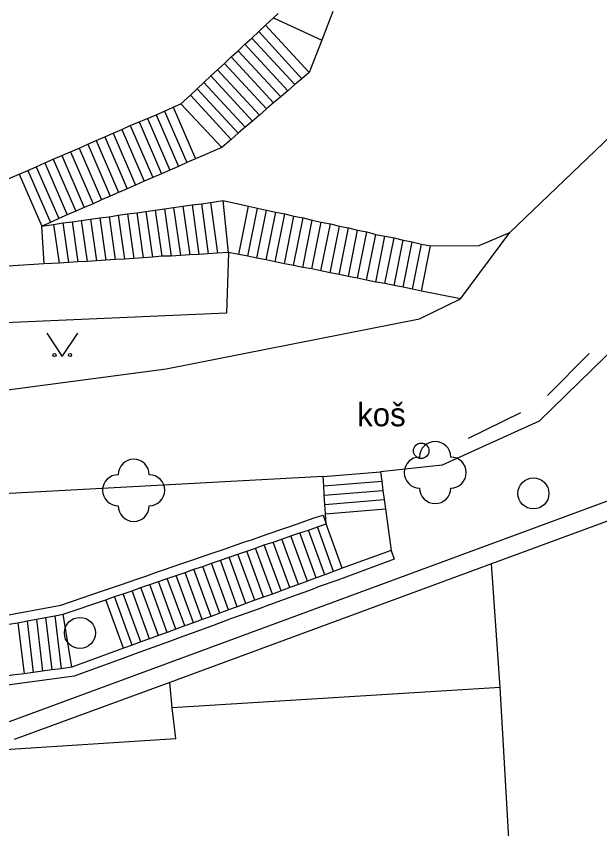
# Model space of a CAD drawing. Extents: x -737812 to -729375, y -1123000 to -1115500.
# Drawn here: x -735991.75 to -735972.98, y -1119376.6 to -1119350.46 of the extents above; entities that cross this region are included whole.
import ezdxf

# ---------------------------------------------------------------- set-up
doc = ezdxf.new("R2010")
doc.units = 0
for name, color, linetype in [('Doplněk polohopisu', 7, 'Continuous'), ('Doplňkové značky', 7, 'Continuous'), ('Hranice - ploty_ zdi', 7, 'Continuous'), ('Hranice parcel a úz_ celk', 7, 'Continuous'), ('Pomocné popisy', 7, 'Continuous'), ('Povr_ zn_ inž_ sítí - kan_', 7, 'Continuous'), ('Stavební objekty', 7, 'Continuous'), ('Zeleň', 7, 'Continuous'), ('Značky druhů pozemků', 7, 'Continuous')]:
    doc.layers.add(name, color=color, linetype=linetype)

msp = doc.modelspace()

# ---------------------------------------------------------------- linework, layer by layer
at = {"layer": 'Doplněk polohopisu'}
for p, q in [((-735975.87, -1119357.42), (-735960.61, -1119342.78)), ((-735955.39, -1119344.44), (-735974.93, -1119363.49)), ((-735977.46, -1119359.55), (-735975.87, -1119357.42)), ((-735976.86, -1119357.83), (-735975.87, -1119357.42)), ((-735978.42, -1119357.85), (-735976.86, -1119357.83)), ((-735977.46, -1119359.55), (-735978.71, -1119359.3)), ((-735978.78, -1119360.19), (-735977.46, -1119359.55)), ((-735986.93, -1119361.8), (-735978.78, -1119360.19)), ((-735974.66, -1119362.66), (-735973.32, -1119361.31)), ((-735993.13, -1119362.62), (-735986.93, -1119361.8)), ((-735977.2, -1119364.03), (-735975.51, -1119363.21)), ((-735974.93, -1119363.49), (-735978.05, -1119364.9)), ((-735978.05, -1119364.9), (-735980.03, -1119365.12)), ((-735981.87, -1119365.27), (-735998.09, -1119366.15))]:
    msp.add_line(p, q, dxfattribs=at)
at = {"layer": 'Doplňkové značky'}
for radius in [0.25, 0.0005]:
    msp.add_circle((-735978.721, -1119364.44), radius, dxfattribs=at)
at = {"layer": 'Hranice - ploty_ zdi'}
for p, q in [((-735983.47, -1119350.51), (-735983.32, -1119350.37)), ((-735981.56, -1119350.31), (-735981.92, -1119351.23)), ((-735983.73, -1119350.75), (-735983.47, -1119350.51)), ((-735983.47, -1119350.51), (-735981.92, -1119351.23)), ((-735984.17, -1119351.16), (-735983.95, -1119350.95)), ((-735983.95, -1119350.95), (-735983.73, -1119350.75)), ((-735982.56, -1119352.47), (-735983.95, -1119350.95)), ((-735982.33, -1119352.27), (-735983.73, -1119350.75)), ((-735984.39, -1119351.36), (-735984.17, -1119351.16)), ((-735982.79, -1119352.66), (-735984.17, -1119351.16)), ((-735981.92, -1119351.23), (-735982.33, -1119352.27)), ((-735984.61, -1119351.57), (-735984.39, -1119351.36)), ((-735983.01, -1119352.86), (-735984.39, -1119351.36)), ((-735984.83, -1119351.77), (-735984.61, -1119351.57)), ((-735983.24, -1119353.05), (-735984.61, -1119351.57)), ((-735985.27, -1119352.18), (-735985.05, -1119351.98)), ((-735985.05, -1119351.98), (-735984.83, -1119351.77)), ((-735983.7, -1119353.44), (-735985.05, -1119351.98)), ((-735983.47, -1119353.25), (-735984.83, -1119351.77)), ((-735985.49, -1119352.38), (-735985.27, -1119352.18)), ((-735983.92, -1119353.64), (-735985.27, -1119352.18)), ((-735982.33, -1119352.27), (-735982.56, -1119352.47)), ((-735985.71, -1119352.59), (-735985.49, -1119352.38)), ((-735984.15, -1119353.83), (-735985.49, -1119352.38)), ((-735982.56, -1119352.47), (-735982.79, -1119352.66)), ((-735986.14, -1119353), (-735985.93, -1119352.79)), ((-735985.93, -1119352.79), (-735985.71, -1119352.59)), ((-735984.61, -1119354.22), (-735985.93, -1119352.79)), ((-735984.38, -1119354.03), (-735985.71, -1119352.59)), ((-735982.79, -1119352.66), (-735983.01, -1119352.86)), ((-735986.45, -1119353.28), (-735986.14, -1119353)), ((-735984.84, -1119354.42), (-735986.14, -1119353)), ((-735983.24, -1119353.05), (-735983.47, -1119353.25)), ((-735983.01, -1119352.86), (-735983.24, -1119353.05)), ((-735986.7, -1119353.39), (-735986.45, -1119353.28)), ((-735986.45, -1119353.28), (-735985.14, -1119354.68)), ((-735983.47, -1119353.25), (-735983.7, -1119353.44)), ((-735987.25, -1119353.63), (-735986.98, -1119353.51)), ((-735986.98, -1119353.51), (-735986.7, -1119353.39)), ((-735986.98, -1119353.51), (-735986.26, -1119355.17)), ((-735986.7, -1119353.39), (-735985.98, -1119355.05)), ((-735983.7, -1119353.44), (-735983.92, -1119353.64)), ((-735987.8, -1119353.86), (-735987.53, -1119353.75)), ((-735987.53, -1119353.75), (-735987.25, -1119353.63)), ((-735987.53, -1119353.75), (-735986.81, -1119355.41)), ((-735987.25, -1119353.63), (-735986.53, -1119355.29)), ((-735984.15, -1119353.83), (-735984.38, -1119354.03)), ((-735983.92, -1119353.64), (-735984.15, -1119353.83)), ((-735988.63, -1119354.22), (-735988.35, -1119354.1)), ((-735988.35, -1119354.1), (-735988.08, -1119353.98)), ((-735988.35, -1119354.1), (-735987.63, -1119355.77)), ((-735988.08, -1119353.98), (-735987.8, -1119353.86)), ((-735988.08, -1119353.98), (-735987.36, -1119355.65)), ((-735987.8, -1119353.86), (-735987.08, -1119355.53)), ((-735984.38, -1119354.03), (-735984.61, -1119354.22)), ((-735989.18, -1119354.46), (-735988.9, -1119354.34)), ((-735988.9, -1119354.34), (-735988.63, -1119354.22)), ((-735988.9, -1119354.34), (-735988.18, -1119356.01)), ((-735988.63, -1119354.22), (-735987.91, -1119355.89)), ((-735984.61, -1119354.22), (-735984.84, -1119354.42)), ((-735989.73, -1119354.7), (-735989.45, -1119354.58)), ((-735989.45, -1119354.58), (-735989.18, -1119354.46)), ((-735989.45, -1119354.58), (-735988.73, -1119356.25)), ((-735989.18, -1119354.46), (-735988.46, -1119356.13)), ((-735984.84, -1119354.42), (-735985.14, -1119354.68)), ((-735990.28, -1119354.94), (-735990, -1119354.82)), ((-735990, -1119354.82), (-735989.73, -1119354.7)), ((-735990, -1119354.82), (-735989.28, -1119356.49)), ((-735989.73, -1119354.7), (-735989.01, -1119356.37)), ((-735985.14, -1119354.68), (-735985.98, -1119355.05)), ((-735990.83, -1119355.18), (-735990.56, -1119355.06)), ((-735990.56, -1119355.06), (-735990.28, -1119354.94)), ((-735990.56, -1119355.06), (-735989.83, -1119356.73)), ((-735990.28, -1119354.94), (-735989.56, -1119356.61)), ((-735985.98, -1119355.05), (-735986.26, -1119355.17)), ((-735991.66, -1119355.54), (-735991.38, -1119355.42)), ((-735991.38, -1119355.42), (-735991.11, -1119355.3)), ((-735991.38, -1119355.42), (-735990.65, -1119357.09)), ((-735991.11, -1119355.3), (-735990.83, -1119355.18)), ((-735991.11, -1119355.3), (-735990.38, -1119356.97)), ((-735990.83, -1119355.18), (-735990.11, -1119356.85)), ((-735986.81, -1119355.41), (-735987.08, -1119355.53)), ((-735986.53, -1119355.29), (-735986.81, -1119355.41)), ((-735986.26, -1119355.17), (-735986.53, -1119355.29)), ((-735993.35, -1119356.27), (-735991.66, -1119355.54)), ((-735991.66, -1119355.54), (-735990.93, -1119357.21)), ((-735987.36, -1119355.65), (-735987.63, -1119355.77)), ((-735987.08, -1119355.53), (-735987.36, -1119355.65)), ((-735987.91, -1119355.89), (-735988.18, -1119356.01)), ((-735987.63, -1119355.77), (-735987.91, -1119355.89)), ((-735988.46, -1119356.13), (-735988.73, -1119356.25)), ((-735988.18, -1119356.01), (-735988.46, -1119356.13)), ((-735989.01, -1119356.37), (-735989.28, -1119356.49)), ((-735988.73, -1119356.25), (-735989.01, -1119356.37)), ((-735985.79, -1119356.49), (-735985.5, -1119356.45)), ((-735985.5, -1119356.45), (-735985.09, -1119356.39)), ((-735985.5, -1119356.45), (-735985.27, -1119358.08)), ((-735984.92, -1119358.06), (-735985.09, -1119356.39)), ((-735985.09, -1119356.39), (-735984.28, -1119356.57)), ((-735989.83, -1119356.73), (-735990.11, -1119356.85)), ((-735989.56, -1119356.61), (-735989.83, -1119356.73)), ((-735989.28, -1119356.49), (-735989.56, -1119356.61)), ((-735987.58, -1119356.74), (-735987.28, -1119356.7)), ((-735987.28, -1119356.7), (-735986.98, -1119356.66)), ((-735987.28, -1119356.7), (-735987.07, -1119358.18)), ((-735986.98, -1119356.66), (-735986.69, -1119356.61)), ((-735986.98, -1119356.66), (-735986.77, -1119358.18)), ((-735986.69, -1119356.61), (-735986.39, -1119356.57)), ((-735986.69, -1119356.61), (-735986.47, -1119358.16)), ((-735986.39, -1119356.57), (-735986.09, -1119356.53)), ((-735986.39, -1119356.57), (-735986.17, -1119358.14)), ((-735986.09, -1119356.53), (-735985.79, -1119356.49)), ((-735986.09, -1119356.53), (-735985.87, -1119358.12)), ((-735985.79, -1119356.49), (-735985.57, -1119358.1)), ((-735984.59, -1119358.12), (-735984.28, -1119356.57)), ((-735984.3, -1119358.18), (-735983.99, -1119356.63)), ((-735984.28, -1119356.57), (-735983.99, -1119356.63)), ((-735984.01, -1119358.24), (-735983.7, -1119356.7)), ((-735983.99, -1119356.63), (-735983.7, -1119356.7)), ((-735983.7, -1119356.7), (-735983.4, -1119356.76)), ((-735990.38, -1119356.97), (-735990.65, -1119357.09)), ((-735990.11, -1119356.85), (-735990.38, -1119356.97)), ((-735989.66, -1119357.03), (-735989.36, -1119356.99)), ((-735989.36, -1119356.99), (-735989.06, -1119356.95)), ((-735989.36, -1119356.99), (-735989.17, -1119358.33)), ((-735989.06, -1119356.95), (-735988.76, -1119356.91)), ((-735989.06, -1119356.95), (-735988.87, -1119358.31)), ((-735988.76, -1119356.91), (-735988.47, -1119356.86)), ((-735988.76, -1119356.91), (-735988.57, -1119358.29)), ((-735988.47, -1119356.86), (-735988.17, -1119356.82)), ((-735988.47, -1119356.86), (-735988.27, -1119358.27)), ((-735988.17, -1119356.82), (-735987.87, -1119356.78)), ((-735988.17, -1119356.82), (-735987.97, -1119358.25)), ((-735987.87, -1119356.78), (-735987.58, -1119356.74)), ((-735987.87, -1119356.78), (-735987.67, -1119358.23)), ((-735987.58, -1119356.74), (-735987.37, -1119358.21)), ((-735983.71, -1119358.3), (-735983.4, -1119356.76)), ((-735983.42, -1119358.36), (-735983.11, -1119356.82)), ((-735983.4, -1119356.76), (-735983.11, -1119356.82)), ((-735983.12, -1119358.42), (-735982.82, -1119356.89)), ((-735983.11, -1119356.82), (-735982.82, -1119356.89)), ((-735982.83, -1119358.48), (-735982.52, -1119356.95)), ((-735982.82, -1119356.89), (-735982.52, -1119356.95)), ((-735982.52, -1119356.95), (-735982.23, -1119357.02)), ((-735990.65, -1119357.09), (-735990.93, -1119357.21)), ((-735990.93, -1119357.21), (-735990.55, -1119357.16)), ((-735990.85, -1119358.43), (-735990.93, -1119357.21)), ((-735990.55, -1119357.16), (-735990.25, -1119357.11)), ((-735990.55, -1119357.16), (-735990.37, -1119358.4)), ((-735990.25, -1119357.11), (-735989.95, -1119357.07)), ((-735990.25, -1119357.11), (-735990.07, -1119358.38)), ((-735989.95, -1119357.07), (-735989.66, -1119357.03)), ((-735989.95, -1119357.07), (-735989.77, -1119358.36)), ((-735989.66, -1119357.03), (-735989.47, -1119358.35)), ((-735982.53, -1119358.54), (-735982.23, -1119357.02)), ((-735982.24, -1119358.59), (-735981.94, -1119357.08)), ((-735982.23, -1119357.02), (-735981.94, -1119357.08)), ((-735981.95, -1119358.65), (-735981.64, -1119357.14)), ((-735981.94, -1119357.08), (-735981.64, -1119357.14)), ((-735981.65, -1119358.71), (-735981.35, -1119357.21)), ((-735981.64, -1119357.14), (-735981.35, -1119357.21)), ((-735981.35, -1119357.21), (-735981.06, -1119357.27)), ((-735981.36, -1119358.77), (-735981.06, -1119357.27)), ((-735981.06, -1119357.27), (-735980.77, -1119357.34)), ((-735981.06, -1119358.83), (-735980.77, -1119357.34)), ((-735980.77, -1119357.34), (-735980.47, -1119357.4)), ((-735980.77, -1119358.89), (-735980.47, -1119357.4)), ((-735980.48, -1119358.95), (-735980.18, -1119357.48)), ((-735980.47, -1119357.4), (-735980.18, -1119357.48)), ((-735980.18, -1119357.48), (-735979.89, -1119357.53)), ((-735980.18, -1119359.01), (-735979.89, -1119357.53)), ((-735979.89, -1119357.53), (-735979.59, -1119357.59)), ((-735979.89, -1119359.06), (-735979.59, -1119357.59)), ((-735979.59, -1119357.59), (-735979.3, -1119357.66)), ((-735979.59, -1119359.12), (-735979.3, -1119357.66)), ((-735979.3, -1119357.66), (-735979.01, -1119357.72)), ((-735979.3, -1119359.18), (-735979.01, -1119357.72)), ((-735979.01, -1119357.72), (-735978.71, -1119357.79)), ((-735979, -1119359.24), (-735978.71, -1119357.79)), ((-735978.71, -1119357.79), (-735978.42, -1119357.85)), ((-735978.71, -1119359.3), (-735978.42, -1119357.85)), ((-735988.57, -1119358.29), (-735988.87, -1119358.31)), ((-735988.27, -1119358.27), (-735988.57, -1119358.29)), ((-735987.97, -1119358.25), (-735988.27, -1119358.27)), ((-735987.67, -1119358.23), (-735987.97, -1119358.25)), ((-735987.37, -1119358.21), (-735987.67, -1119358.23)), ((-735987.07, -1119358.18), (-735987.37, -1119358.21)), ((-735986.77, -1119358.18), (-735987.07, -1119358.18)), ((-735986.47, -1119358.16), (-735986.77, -1119358.18)), ((-735986.17, -1119358.14), (-735986.47, -1119358.16)), ((-735985.87, -1119358.12), (-735986.17, -1119358.14)), ((-735985.57, -1119358.1), (-735985.87, -1119358.12)), ((-735985.27, -1119358.08), (-735985.57, -1119358.1)), ((-735984.92, -1119358.06), (-735985.27, -1119358.08)), ((-735984.59, -1119358.12), (-735984.92, -1119358.06)), ((-735984.3, -1119358.18), (-735984.59, -1119358.12)), ((-735984.01, -1119358.24), (-735984.3, -1119358.18)), ((-735983.71, -1119358.3), (-735984.01, -1119358.24)), ((-735990.85, -1119358.43), (-735993.08, -1119358.57)), ((-735990.37, -1119358.4), (-735990.85, -1119358.43)), ((-735990.07, -1119358.38), (-735990.37, -1119358.4)), ((-735989.77, -1119358.36), (-735990.07, -1119358.38)), ((-735989.47, -1119358.35), (-735989.77, -1119358.36)), ((-735989.17, -1119358.33), (-735989.47, -1119358.35)), ((-735988.87, -1119358.31), (-735989.17, -1119358.33)), ((-735983.42, -1119358.36), (-735983.71, -1119358.3)), ((-735983.12, -1119358.42), (-735983.42, -1119358.36)), ((-735982.83, -1119358.48), (-735983.12, -1119358.42)), ((-735982.53, -1119358.54), (-735982.83, -1119358.48)), ((-735982.24, -1119358.59), (-735982.53, -1119358.54)), ((-735981.95, -1119358.65), (-735982.24, -1119358.59)), ((-735981.65, -1119358.71), (-735981.95, -1119358.65)), ((-735981.36, -1119358.77), (-735981.65, -1119358.71)), ((-735981.06, -1119358.83), (-735981.36, -1119358.77)), ((-735980.77, -1119358.89), (-735981.06, -1119358.83)), ((-735980.48, -1119358.95), (-735980.77, -1119358.89)), ((-735980.18, -1119359.01), (-735980.48, -1119358.95)), ((-735979.89, -1119359.06), (-735980.18, -1119359.01)), ((-735979.59, -1119359.12), (-735979.89, -1119359.06)), ((-735979.3, -1119359.18), (-735979.59, -1119359.12)), ((-735979, -1119359.24), (-735979.3, -1119359.18)), ((-735978.71, -1119359.3), (-735979, -1119359.24)), ((-735981.87, -1119365.27), (-735980.03, -1119365.12)), ((-735981.85, -1119365.57), (-735979.99, -1119365.42)), ((-735981.84, -1119365.87), (-735979.95, -1119365.72)), ((-735991.97, -1119373.15), (-735972.37, -1119365.92)), ((-735981.82, -1119366.17), (-735979.91, -1119366.01)), ((-735981.8, -1119366.47), (-735979.87, -1119366.31)), ((-735982.73, -1119366.8), (-735982.16, -1119366.6)), ((-735982.16, -1119366.6), (-735981.88, -1119366.51)), ((-735981.88, -1119366.51), (-735981.78, -1119366.79)), ((-735983.3, -1119366.99), (-735983.01, -1119366.9)), ((-735983.01, -1119366.9), (-735982.73, -1119366.8)), ((-735982.35, -1119366.99), (-735982.06, -1119366.89)), ((-735982.06, -1119366.89), (-735981.78, -1119366.79)), ((-735981.54, -1119368.32), (-735982.06, -1119366.89)), ((-735981.26, -1119368.22), (-735981.78, -1119366.79)), ((-735983.86, -1119367.19), (-735983.58, -1119367.09)), ((-735983.58, -1119367.09), (-735983.3, -1119366.99)), ((-735983.2, -1119367.28), (-735982.92, -1119367.18)), ((-735982.92, -1119367.18), (-735982.63, -1119367.08)), ((-735982.38, -1119368.63), (-735982.92, -1119367.18)), ((-735982.63, -1119367.08), (-735982.35, -1119366.99)), ((-735982.1, -1119368.53), (-735982.63, -1119367.08)), ((-735981.82, -1119368.43), (-735982.35, -1119366.99)), ((-735984.71, -1119367.48), (-735984.43, -1119367.38)), ((-735984.43, -1119367.38), (-735984.15, -1119367.29)), ((-735984.15, -1119367.29), (-735983.86, -1119367.19)), ((-735983.77, -1119367.47), (-735983.48, -1119367.38)), ((-735983.48, -1119367.38), (-735983.2, -1119367.28)), ((-735982.95, -1119368.84), (-735983.48, -1119367.38)), ((-735982.67, -1119368.74), (-735983.2, -1119367.28)), ((-735985.57, -1119367.78), (-735985, -1119367.58)), ((-735985, -1119367.58), (-735984.71, -1119367.48)), ((-735984.62, -1119367.77), (-735984.33, -1119367.67)), ((-735984.33, -1119367.67), (-735984.05, -1119367.57)), ((-735983.79, -1119369.15), (-735984.33, -1119367.67)), ((-735984.05, -1119367.57), (-735983.77, -1119367.47)), ((-735983.51, -1119369.05), (-735984.05, -1119367.57)), ((-735983.23, -1119368.94), (-735983.77, -1119367.47)), ((-735979.69, -1119367.65), (-735981.26, -1119368.22)), ((-735979.69, -1119367.65), (-735979.59, -1119367.93)), ((-735986.42, -1119368.07), (-735986.13, -1119367.97)), ((-735986.13, -1119367.97), (-735985.85, -1119367.87)), ((-735985.85, -1119367.87), (-735985.57, -1119367.78)), ((-735985.47, -1119368.06), (-735985.18, -1119367.96)), ((-735985.18, -1119367.96), (-735984.9, -1119367.86)), ((-735984.64, -1119369.46), (-735985.18, -1119367.96)), ((-735984.9, -1119367.86), (-735984.62, -1119367.77)), ((-735984.36, -1119369.35), (-735984.9, -1119367.86)), ((-735984.07, -1119369.25), (-735984.62, -1119367.77)), ((-735979.59, -1119367.93), (-735981.15, -1119368.5)), ((-735986.98, -1119368.26), (-735986.42, -1119368.07)), ((-735986.04, -1119368.25), (-735985.75, -1119368.16)), ((-735985.75, -1119368.16), (-735985.47, -1119368.06)), ((-735985.2, -1119369.66), (-735985.75, -1119368.16)), ((-735984.92, -1119369.56), (-735985.47, -1119368.06)), ((-735981.26, -1119368.22), (-735981.54, -1119368.32)), ((-735987.84, -1119368.56), (-735987.55, -1119368.46)), ((-735987.55, -1119368.46), (-735987.27, -1119368.36)), ((-735987.27, -1119368.36), (-735986.98, -1119368.26)), ((-735986.89, -1119368.55), (-735986.6, -1119368.45)), ((-735986.6, -1119368.45), (-735986.32, -1119368.35)), ((-735986.05, -1119369.97), (-735986.6, -1119368.45)), ((-735986.32, -1119368.35), (-735986.04, -1119368.25)), ((-735985.77, -1119369.87), (-735986.32, -1119368.35)), ((-735985.48, -1119369.77), (-735986.04, -1119368.25)), ((-735981.82, -1119368.43), (-735982.1, -1119368.53)), ((-735981.54, -1119368.32), (-735981.82, -1119368.43)), ((-735988.69, -1119368.85), (-735988.4, -1119368.75)), ((-735988.4, -1119368.75), (-735987.84, -1119368.56)), ((-735987.74, -1119368.84), (-735987.45, -1119368.74)), ((-735987.45, -1119368.74), (-735987.17, -1119368.64)), ((-735986.89, -1119370.28), (-735987.45, -1119368.74)), ((-735987.17, -1119368.64), (-735986.89, -1119368.55)), ((-735986.61, -1119370.18), (-735987.17, -1119368.64)), ((-735986.33, -1119370.07), (-735986.89, -1119368.55)), ((-735982.67, -1119368.74), (-735982.95, -1119368.84)), ((-735982.38, -1119368.63), (-735982.67, -1119368.74)), ((-735982.1, -1119368.53), (-735982.38, -1119368.63)), ((-735981.44, -1119368.61), (-735982, -1119368.81)), ((-735981.15, -1119368.5), (-735981.44, -1119368.61)), ((-735990.32, -1119369.41), (-735988.97, -1119368.95)), ((-735988.97, -1119368.95), (-735988.69, -1119368.85)), ((-735988.31, -1119369.04), (-735988.02, -1119368.94)), ((-735988.02, -1119368.94), (-735987.74, -1119368.84)), ((-735987.46, -1119370.49), (-735988.02, -1119368.94)), ((-735987.17, -1119370.38), (-735987.74, -1119368.84)), ((-735983.23, -1119368.94), (-735983.51, -1119369.05)), ((-735982.95, -1119368.84), (-735983.23, -1119368.94)), ((-735982.28, -1119368.92), (-735982.56, -1119369.02)), ((-735982, -1119368.81), (-735982.28, -1119368.92)), ((-735990.24, -1119369.7), (-735988.87, -1119369.23)), ((-735988.87, -1119369.23), (-735988.59, -1119369.13)), ((-735988.3, -1119370.79), (-735988.87, -1119369.23)), ((-735988.59, -1119369.13), (-735988.31, -1119369.04)), ((-735988.02, -1119370.69), (-735988.59, -1119369.13)), ((-735987.74, -1119370.59), (-735988.31, -1119369.04)), ((-735984.07, -1119369.25), (-735984.36, -1119369.35)), ((-735983.79, -1119369.15), (-735984.07, -1119369.25)), ((-735983.51, -1119369.05), (-735983.79, -1119369.15)), ((-735983.13, -1119369.22), (-735983.69, -1119369.43)), ((-735982.56, -1119369.02), (-735983.13, -1119369.22)), ((-735993.51, -1119369.99), (-735990.32, -1119369.41)), ((-735984.64, -1119369.46), (-735984.92, -1119369.56)), ((-735984.36, -1119369.35), (-735984.64, -1119369.46)), ((-735983.97, -1119369.53), (-735984.54, -1119369.74)), ((-735983.69, -1119369.43), (-735983.97, -1119369.53)), ((-735990.81, -1119369.8), (-735990.61, -1119371.49)), ((-735990.51, -1119369.75), (-735990.31, -1119371.45)), ((-735989.96, -1119371.4), (-735990.24, -1119369.7)), ((-735985.48, -1119369.77), (-735985.77, -1119369.87)), ((-735985.2, -1119369.66), (-735985.48, -1119369.77)), ((-735984.92, -1119369.56), (-735985.2, -1119369.66)), ((-735984.54, -1119369.74), (-735984.82, -1119369.84)), ((-735991.7, -1119369.97), (-735991.5, -1119371.61)), ((-735991.4, -1119369.91), (-735991.21, -1119371.57)), ((-735991.1, -1119369.86), (-735990.91, -1119371.53)), ((-735986.05, -1119369.97), (-735986.33, -1119370.07)), ((-735985.77, -1119369.87), (-735986.05, -1119369.97)), ((-735985.38, -1119370.05), (-735985.94, -1119370.25)), ((-735985.1, -1119369.94), (-735985.38, -1119370.05)), ((-735984.82, -1119369.84), (-735985.1, -1119369.94)), ((-735986.89, -1119370.28), (-735987.17, -1119370.38)), ((-735986.61, -1119370.18), (-735986.89, -1119370.28)), ((-735986.33, -1119370.07), (-735986.61, -1119370.18)), ((-735985.94, -1119370.25), (-735986.51, -1119370.46)), ((-735987.46, -1119370.49), (-735987.74, -1119370.59)), ((-735987.17, -1119370.38), (-735987.46, -1119370.49)), ((-735986.79, -1119370.56), (-735987.35, -1119370.77)), ((-735986.51, -1119370.46), (-735986.79, -1119370.56)), ((-735988.3, -1119370.79), (-735989.96, -1119371.4)), ((-735988.02, -1119370.69), (-735988.3, -1119370.79)), ((-735987.74, -1119370.59), (-735988.02, -1119370.69)), ((-735987.35, -1119370.77), (-735987.92, -1119370.97)), ((-735988.2, -1119371.08), (-735989.89, -1119371.69)), ((-735987.92, -1119370.97), (-735988.2, -1119371.08)), ((-735989.89, -1119371.69), (-735993.25, -1119372.14))]:
    msp.add_line(p, q, dxfattribs=at)
for points in [[(-735981.78, -1119366.79), (-735981.8, -1119366.47), (-735981.82, -1119366.17), (-735981.84, -1119365.87), (-735981.85, -1119365.57), (-735981.87, -1119365.27)], [(-735980.03, -1119365.12), (-735979.99, -1119365.42), (-735979.95, -1119365.72), (-735979.91, -1119366.01), (-735979.87, -1119366.31), (-735979.69, -1119367.65)], [(-735971.42, -1119366.22), (-735976.46, -1119368.08), (-735986.81, -1119371.89), (-735991.82, -1119373.73)], [(-735993.47, -1119370.29), (-735993.17, -1119370.24), (-735992.88, -1119370.18), (-735992.58, -1119370.13), (-735992.29, -1119370.07), (-735991.99, -1119370.02), (-735991.7, -1119369.97), (-735991.4, -1119369.91), (-735991.1, -1119369.86), (-735990.81, -1119369.8), (-735990.51, -1119369.75), (-735990.24, -1119369.7)], [(-735989.96, -1119371.4), (-735990.31, -1119371.45), (-735990.61, -1119371.49), (-735990.91, -1119371.53), (-735991.21, -1119371.57), (-735991.5, -1119371.61), (-735991.8, -1119371.65), (-735992.1, -1119371.69), (-735992.4, -1119371.73), (-735992.69, -1119371.77), (-735992.99, -1119371.81), (-735993.29, -1119371.85)]]:
    msp.add_lwpolyline(points, dxfattribs=at)
at = {"layer": 'Hranice parcel a úz_ celk'}
for p, q in [((-735976.18, -1119372.05), (-735976.46, -1119368.08)), ((-735986.73, -1119372.71), (-735986.81, -1119371.89))]:
    msp.add_line(p, q, dxfattribs=at)
at = {"layer": 'Povr_ zn_ inž_ sítí - kan_'}
for centre in [(-735975.11, -1119365.81), (-735989.7, -1119370.3)]:
    msp.add_circle(centre, 0.5, dxfattribs=at)
at = {"layer": 'Stavební objekty'}
for points in [[(-735976.18, -1119372.05), (-735986.73, -1119372.71)], [(-735974.8, -1119396.14), (-735976.18, -1119372.05)], [(-735992.28, -1119390.82), (-735993.45, -1119374.14), (-735986.62, -1119373.7), (-735986.73, -1119372.71)]]:
    msp.add_lwpolyline(points, dxfattribs=at)
at = {"layer": 'Zeleň'}
for p, q in [((-735984.92, -1119358.06), (-735984.99, -1119360.01)), ((-735984.99, -1119360.01), (-735995.61, -1119360.48))]:
    msp.add_line(p, q, dxfattribs=at)
for centre in [(-735978.27, -1119365.14), (-735987.97, -1119365.71)]:
    msp.add_circle(centre, 0.0005, dxfattribs=at)
for centre, start, end in [((-735978.27, -1119364.64), 0, 180), ((-735987.97, -1119365.21), 0, 180), ((-735978.77, -1119365.14), 90, 270), ((-735977.77, -1119365.14), 270, 90), ((-735988.47, -1119365.71), 90, 270), ((-735987.47, -1119365.71), 270, 90), ((-735978.27, -1119365.64), 180, 360), ((-735987.97, -1119366.21), 180, 360)]:
    msp.add_arc(centre, 0.5, start, end, dxfattribs=at)
at = {"layer": 'Značky druhů pozemků'}
msp.add_lwpolyline([(-735990.77, -1119360.66), (-735990.27, -1119361.41), (-735989.77, -1119360.66)], dxfattribs=at)
for centre in [(-735990.52, -1119361.36), (-735990.02, -1119361.36)]:
    msp.add_circle(centre, 0.05, dxfattribs=at)

# ---------------------------------------------------------------- texts
at = {"layer": 'Pomocné popisy'}
msp.add_text('koš', height=0.75, dxfattribs=at).set_placement((-735980.78, -1119363.65))

doc.saveas('drawing.dxf')
